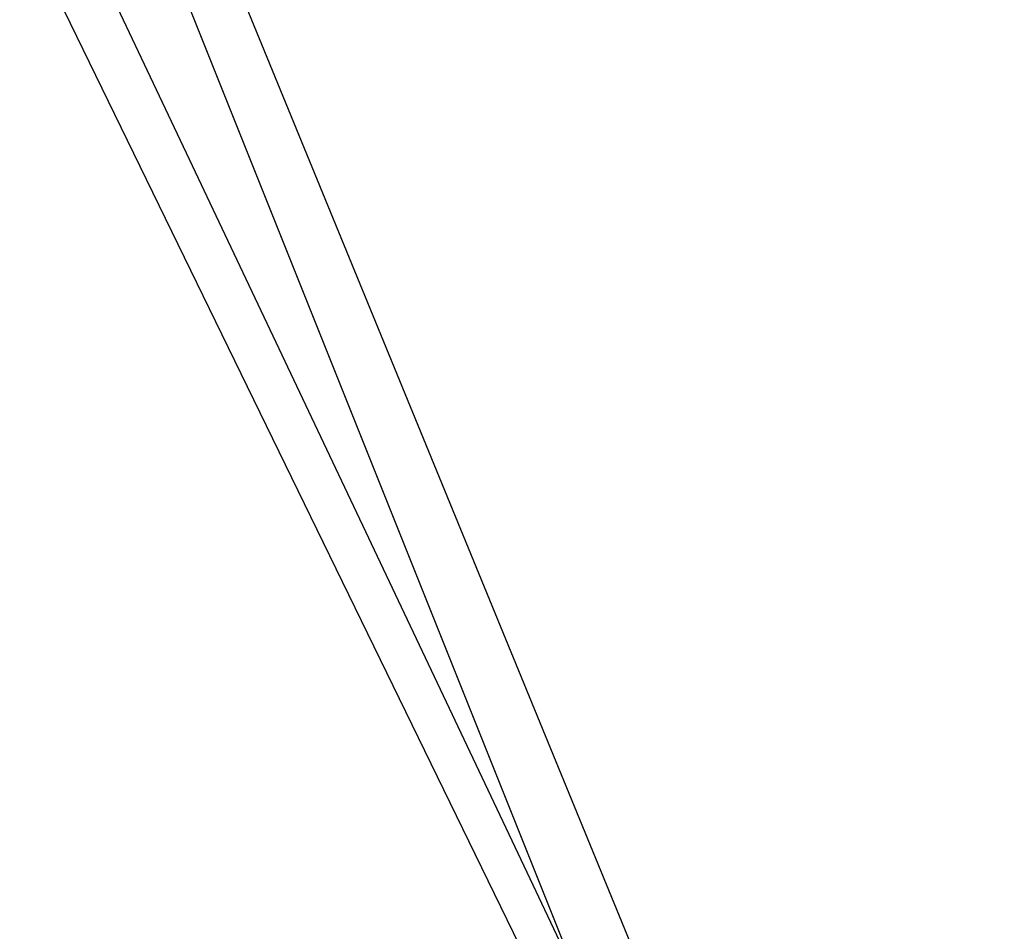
# Model space of a CAD drawing. Header units: feet. Extents: x -79 to 198, y -22 to 181.
# Tile 570 of 656: x 44.493 to 44.728, y 144.857 to 145.074. Entities that reach past the tile are written whole.
import ezdxf

# ---------------------------------------------------------------- set-up
doc = ezdxf.new("R2010")
doc.units = ezdxf.units.FT
doc.layers.add('A-LINEA', color=7, linetype='CONTINUOUS')

msp = doc.modelspace()

# ---------------------------------------------------------------- linework, layer by layer
at = {"layer": 'A-LINEA'}
for points in [[(44.7333, 144.5778), (45.0133, 144.6844), (44.7867, 145.2311), (44.52, 145.1111), (44.7333, 144.5778)], [(44.7333, 144.5778), (45.0133, 144.6844), (44.7867, 145.2311), (44.52, 145.1111), (44.7333, 144.5778)], [(45, 144.6978), (44.7467, 144.5778), (44.4933, 145.0978), (44.76, 145.2178), (45, 144.6978)], [(45, 144.6978), (44.7467, 144.5778), (44.4933, 145.0978), (44.76, 145.2178), (45, 144.6978)], [(44.7467, 144.5911), (45, 144.6978), (44.7867, 145.2178), (44.5333, 145.1111), (44.7467, 144.5911)], [(44.7467, 144.5911), (45, 144.6978), (44.7867, 145.2178), (44.5333, 145.1111), (44.7467, 144.5911)], [(44.9867, 144.6978), (44.7467, 144.5911), (44.5067, 145.0978), (44.76, 145.2044), (44.9867, 144.6978)], [(44.9867, 144.6978), (44.7467, 144.5911), (44.5067, 145.0978), (44.76, 145.2044), (44.9867, 144.6978)]]:
    msp.add_lwpolyline(points, dxfattribs=at)

doc.saveas('drawing.dxf')
